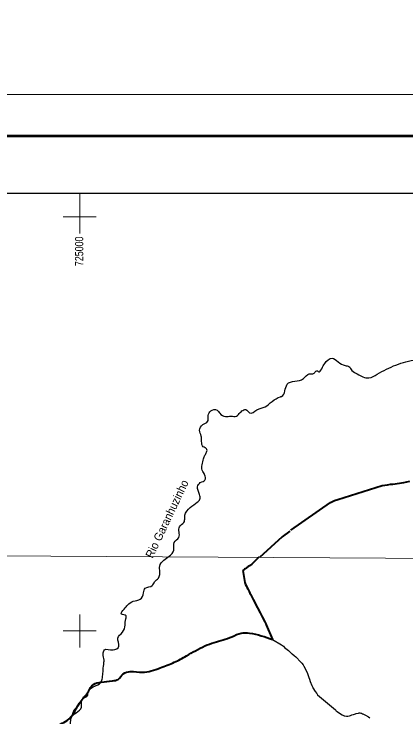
# Model space of a CAD drawing. Extents: x -1643653 to 4543381, y 1624270 to 13878484.
# Drawn here: x 721031 to 744711, y 8994810 to 9037250 of the extents above; entities that cross this region are included whole.
import ezdxf
from ezdxf.enums import TextEntityAlignment as Align

# ---------------------------------------------------------------- set-up
doc = ezdxf.new("R2010")
doc.units = 0
doc.header["$LTSCALE"] = 200
for name, color, linetype, lineweight in [('1', 7, 'Continuous', 13), ('12', 7, 'Continuous', 25), ('2', 7, 'Continuous', 13), ('24', 7, 'Continuous', 25), ('3', 7, 'Continuous', 13), ('60', 7, 'Continuous', 13)]:
    doc.layers.add(name, color=color, linetype=linetype, lineweight=lineweight)
doc.layers.add('47', color=7, linetype='Continuous')
doc.layers.add('49', color=7, linetype='Continuous')

msp = doc.modelspace()

# ---------------------------------------------------------------- linework, layer by layer
at = {"layer": '1'}
msp.add_lwpolyline([(565303.2, 9005146.6), (664889.8, 9004806.7), (719872.1, 9004543.9), (790635.8, 9004109)], dxfattribs=at)
at = {"layer": '12', "lineweight": 40}
for points in [[(737763.2, 9006091.3), (740145.2, 9007766.1), (740386.6, 9007881.1), (740593.4, 9007934.9), (743269.7, 9008776.1), (743593.1, 9008816.7), (743784.8, 9008865.2), (743921.5, 9008867.4), (744588.3, 9008974.1), (744936.7, 9009040.3)], [(737697.5, 9006029.8), (737233.9, 9005687.9), (735854.4, 9004438)], [(735829.3, 9004445.8), (735805.3, 9004427.9), (735501.2, 9004136.3), (735437.9, 9004065.2), (735394.9, 9004042.4), (735255.6, 9003938.7), (735181.5, 9003889.5), (735003.6, 9003759.6), (734958.1, 9003732.2), (734931.7, 9003710.7), (734863.6, 9003643.2)], [(734863.6, 9003643.2), (734966.3, 9002920.3), (735017.7, 9002813.4), (735081.8, 9002697.2), (735100.7, 9002652.4), (735162.3, 9002536.2), (735239.2, 9002377.5), (735287, 9002291.1), (735320.4, 9002217.1), (735387.7, 9002094.7), (735419.5, 9002023.7), (735481.6, 9001910.6), (735739, 9001401.5), (735894.2, 9001103.4), (735940.6, 9001021.8), (735954.2, 9000984.8), (736027.6, 9000853), (736181.2, 9000546.5), (736241.9, 9000437.3), (736274.1, 9000365.7), (736639.3, 8999483.6)]]:
    msp.add_lwpolyline(points, dxfattribs=at)
at = {"layer": '12'}
for points in [[(736639.3, 8999483.6), (737182.3, 8999171.4), (737305.6, 8999075.2), (737368.3, 8999010.5), (737617.6, 8998816.7), (737820.7, 8998624.8), (737830, 8998611.1), (737963.6, 8998515.8), (738060.6, 8998435.1), (738361.5, 8998115.8), (738415.1, 8998054.1), (738490.4, 8997950.7), (738544.1, 8997869.1), (738729.6, 8997535.2), (738759.4, 8997428.5), (738780.6, 8997374), (738837.5, 8997195.6), (738876.8, 8997097.3), (738925.2, 8996941.9), (739019.7, 8996715.6)], [(739019.7, 8996715.6), (739075, 8996583.3), (739088.2, 8996571.1), (739234.3, 8996349.6), (739333.4, 8996226.7), (739372.8, 8996152.6)], [(739372.8, 8996152.6), (740458, 8995241.5), (740466.3, 8995222.8), (740496, 8995185.3), (740559.4, 8995129), (740701.4, 8995034.2), (740855.7, 8994944.2), (740981.5, 8994881.9), (741021, 8994869.8), (741113.8, 8994857.8), (741200.2, 8994856.4), (741295.7, 8994872.3), (741351, 8994890.3), (741448.5, 8994929.3), (741549.3, 8994957.9), (741662.9, 8994998.6), (741709.5, 8995011.5), (741840.3, 8995037.7)], [(741840.3, 8995037.7), (741891.4, 8995047.9), (741927.5, 8995050), (741982.5, 8995042)], [(741982.5, 8995042), (742032.7, 8995034.7), (742086.2, 8995002.5), (742106, 8994992.9)], [(742106, 8994992.9), (742340.1, 8994878.9), (742375.6, 8994853.6), (742450.2, 8994818.9), (742538.4, 8994765.5)]]:
    msp.add_lwpolyline(points, dxfattribs=at)
at = {"layer": '12', "lineweight": 13}
msp.add_lwpolyline([(724956.8, 8995534.8), (724828.3, 8995398.3), (724684, 8995260.2), (724633.2, 8995178.1), (724587, 8995070.2), (724563.8, 8995026)], dxfattribs=at)
at = {"layer": '12', "lineweight": 40}
msp.add_spline([(707857.4, 8991316.5), (708816.1, 8991316.5), (709474.3, 8991230.6), (710161.1, 8990944.3), (710590.4, 8990700.9), (711248.6, 8990686.6), (711735.1, 8990915.7), (712264.5, 8990915.7), (712679.5, 8990529.1), (713459.3, 8990550.6), (714446.6, 8990851.2), (714875.8, 8990851.2), (716206.5, 8990378.8), (717666, 8990507.7), (718782.1, 8990722.4), (719468.9, 8990507.7), (719984, 8990550.6), (720456.2, 8990722.4), (720756.7, 8990722.4), (721529.3, 8991624.3), (722387.9, 8992569.1), (722731.3, 8993599.9), (723418.1, 8994201.1), (724233.7, 8994587.6), (725092.2, 8995790.2), (725521.5, 8996348.5), (725821.9, 8996777.9), (726294.1, 8996906.8), (726980.9, 8996992.7), (727324.3, 8997078.6), (727624.8, 8997422.2), (728054.1, 8997551), (728783.8, 8997508.1), (729857, 8997765.7), (730715.5, 8998109.3), (731445.2, 8998495.8), (732561.3, 8999097.1), (733119.3, 8999311.8), (734192.5, 8999655.4), (734750.5, 8999870.1), (735265.6, 8999870.1), (736639.3, 8999483.6)], degree=3, dxfattribs=at)
at = {"layer": '2'}
for p, q in [((725000, 9024000), (725000, 9026438.8)), ((724000, 9025000), (726000, 9025000)), ((725000, 8999000), (725000, 9001000)), ((724000, 9000000), (726000, 9000000))]:
    msp.add_line(p, q, dxfattribs=at)
at = {"layer": '24'}
for points in [[(732283.5, 9008972.5), (732567.2, 9009114.5), (732546.9, 9009438.9), (732405.1, 9009702.6), (732486.1, 9010392.1), (732567.2, 9010615.2), (732668.5, 9010797.7), (732668.5, 9011000.5), (732465.9, 9011122.2), (732364.5, 9011446.6), (732344.3, 9011771.1), (732242.9, 9012115.9), (732445.6, 9012460.6), (732729.3, 9012643.2), (732769.9, 9013008.2), (732911.7, 9013292.1), (733296.8, 9013332.7), (733459, 9013150.2), (733803.5, 9012947.4), (734148, 9012967.6), (734472.3, 9012967.6), (734695.2, 9013190.7), (734918.2, 9013353), (735039.8, 9013373.2), (735262.7, 9013170.4), (735708.6, 9013353), (736195, 9013535.5), (736620.6, 9013860), (737127.3, 9014143.9), (737188.1, 9014164.2), (737532.6, 9014894.2), (738525.7, 9015239), (738870.3, 9015522.9), (739133.7, 9015543.2), (739275.6, 9015685.2), (739376.9, 9015705.4), (739437.8, 9015644.6), (739620.2, 9015827.1), (739802.6, 9016151.6), (740248.4, 9016476.1), (740613.2, 9016253), (741038.8, 9016029.9), (741261.8, 9015969.1), (741444.2, 9015725.7), (741768.5, 9015522.9), (742113, 9015340.4), (742477.8, 9015279.6), (742964.2, 9015502.6), (743531.7, 9015806.8), (744707.2, 9016253), (745355.7, 9016374.7), (745902.9, 9016516.6), (746389.3, 9016922.2), (747058.2, 9017165.6), (747747.2, 9017368.4), (748294.5, 9017652.3), (748659.3, 9017774), (749287.5, 9017976.8), (749692.9, 9018301.3), (750078, 9018402.7), (750523.8, 9018585.2), (751212.9, 9018930), (751577.7, 9019457.2)], [(725879.1, 8984656.8), (725757.5, 8984879.9), (725656.1, 8984940.7), (725352.1, 8984798.8), (725169.7, 8984940.7), (724987.3, 8985062.4), (724642.8, 8984940.7), (724379.3, 8984940.7), (723832.1, 8985569.4), (723629.4, 8985893.9), (723366, 8986056.1), (723163.3, 8986461.7), (722575.5, 8986847.1), (722291.8, 8987070.1), (722312.1, 8987496), (722251.3, 8987800.2), (722028.3, 8988246.4), (722028.3, 8988469.4), (721886.5, 8988611.4), (721663.5, 8989037.3), (721501.4, 8989503.7), (721319, 8989787.6), (721237.9, 8989929.6), (721339.2, 8990274.4), (721481.1, 8990375.8), (721805.4, 8990517.7), (721987.8, 8990659.7), (722271.5, 8990659.7), (722494.5, 8990862.5), (722616.1, 8991146.4), (722737.7, 8991308.6), (722676.9, 8991572.3), (722676.9, 8991754.8), (722676.9, 8991998.2), (722757.9, 8992140.1), (723061.9, 8992302.4), (723183.6, 8992505.2), (723386.2, 8992870.2), (723588.9, 8993215), (723852.4, 8993356.9), (724176.6, 8993803.1), (724419.8, 8994188.4), (724480.7, 8994736), (724784.7, 8995060.4), (725108.9, 8995405.2), (725108.9, 8995770.2), (725352.1, 8996013.6), (725473.7, 8996094.7), (725494, 8996277.2), (725818.3, 8996622), (726284.4, 8996905.9), (726365.5, 8997169.6), (726406, 8997534.6), (726446.6, 8997980.8), (726466.8, 8998244.4), (726406, 8998609.4), (726487.1, 8998852.8), (727014, 8998852.8), (727358.6, 8999075.9), (727297.8, 8999562.6), (727581.5, 8999927.6), (727743.6, 9000353.5), (727784.2, 9000738.8), (727804.5, 9000921.3), (727520.7, 9001022.7), (727682.8, 9001326.9), (727905.8, 9001570.3), (728230.1, 9001793.4), (728655.7, 9001915.1), (728858.3, 9002300.4), (728959.7, 9002584.3), (729385.3, 9002746.5), (729527.2, 9002969.6), (729750.1, 9003192.7), (729831.2, 9003679.4), (729831.2, 9003922.8), (730074.4, 9004267.5), (730398.6, 9004510.9), (730682.4, 9004875.9), (730702.6, 9005342.4), (730986.4, 9005646.6), (731026.9, 9006295.5), (731290.4, 9006559.2), (731351.2, 9006822.8), (731351.2, 9006985.1), (731675.5, 9007451.5), (732101.1, 9007776), (732263.2, 9007958.5), (732242.9, 9008242.4), (732121.3, 9008708.8), (732283.5, 9008972.5)], [(733215.8, 8989848.5), (733722.5, 8989807.9), (733844.1, 8989807.9), (733965.7, 8989889), (734168.3, 8989909.3), (734431.8, 8989970.2), (734634.5, 8989868.8), (734898, 8989524), (735100.6, 8989361.8), (735404.6, 8989402.3), (735668.1, 8989280.6), (735911.3, 8989037.3), (735931.6, 8988895.3), (736073.4, 8988935.9), (736276.1, 8989017), (736499, 8988854.8), (736478.8, 8988510), (736600.4, 8988408.6), (736478.8, 8988307.2), (736418, 8988226.1), (736600.4, 8988084.1), (736823.3, 8987556.8), (736985.5, 8987394.6), (737046.2, 8987333.8), (737269.2, 8987374.3), (737431.3, 8987475.7), (737897.5, 8987658.2), (738181.2, 8987861), (738465, 8988043.6), (738647.3, 8988043.6), (738687.9, 8988286.9), (738991.9, 8988510), (739275.6, 8988570.8), (739579.6, 8988530.3), (739579.6, 8988895.3), (739741.8, 8989260.4), (740025.5, 8989645.7), (740309.2, 8989828.2), (740633.5, 8989787.6), (740876.7, 8989868.8), (741018.6, 8989909.3), (741180.7, 8990254.1), (741322.6, 8990538), (741565.8, 8990740.8), (741930.6, 8990538), (742295.4, 8990923.3), (742396.8, 8991045), (742599.4, 8991045), (742862.9, 8991389.8), (743166.9, 8991795.3), (743450.7, 8991977.9), (743754.7, 8992424), (743957.3, 8992748.5), (744200.5, 8992829.6), (744322.1, 8992748.5), (744403.2, 8992931), (744261.3, 8993194.7), (744261.3, 8993539.4), (744464, 8993681.4), (744768, 8993803.1), (744950.4, 8994127.6), (745173.3, 8994289.8), (745416.6, 8994289.8), (745781.4, 8994127.6), (746125.9, 8994066.7), (746429.9, 8994269.5), (746571.8, 8994188.4), (746693.4, 8994370.9), (747200.1, 8994715.7), (747341.9, 8995080.7), (747281.1, 8995283.5), (747524.3, 8995405.2), (747585.1, 8995466), (747483.8, 8995587.7), (747463.5, 8995831.1), (747585.1, 8995912.2), (747585.1, 8996115), (747666.2, 8996358.3), (747868.9, 8996561.1), (747970.2, 8996642.3), (747949.9, 8997047.9), (748152.6, 8997068.1), (748152.6, 8997291.2), (748456.6, 8997656.3), (748720.1, 8997656.3), (748882.2, 8997737.4), (748882.2, 8998102.4), (749125.4, 8998264.7), (749307.8, 8998264.7), (749368.6, 8998264.7), (749307.8, 8998508)]]:
    msp.add_spline(points, degree=3, dxfattribs=at)
at = {"layer": '3'}
msp.add_lwpolyline([(842807.3, 9032387.8), (842807.3, 8883887.8), (553961.7, 8883887.8), (553961.7, 9032387.8)], close=True, dxfattribs=at)
msp.add_lwpolyline([(842807.3, 9032387.8), (842807.3, 8883887.8), (553961.7, 8883887.8), (553961.7, 9032387.8)], close=True, dxfattribs=at)
at = {"layer": '3', "lineweight": 53}
msp.add_lwpolyline([(840307.3, 9029887.8), (840307.3, 8886387.8), (560211.7, 8886387.8), (560211.7, 9029887.8)], close=True, dxfattribs=at)
msp.add_lwpolyline([(840307.3, 9029887.8), (840307.3, 8886387.8), (560211.7, 8886387.8), (560211.7, 9029887.8)], close=True, dxfattribs=at)
at = {"layer": '3', "lineweight": 25}
msp.add_lwpolyline([(563033.9, 9026438.8), (793061.1, 9026438.8), (793495.6, 8889836.8), (563468.3, 8889836.8)], close=True, dxfattribs=at)
at = {"layer": '60', "lineweight": 25}
msp.add_spline([(814781, 9009175.5), (814787.2, 9009173.4), (814796.9, 9009173.4), (814799.4, 9009172.4), (814805.1, 9009174.5), (814805.6, 9009176.5), (814811.7, 9009179.5), (814811.7, 9009179.5), (814801.5, 9009181), (814790.7, 9009181.5), (814784.1, 9009183.1), (814777.4, 9009185.1), (814778.4, 9009175.5)], degree=3, dxfattribs=at)

# ---------------------------------------------------------------- texts
at = {"layer": '47', "width": 0.8}
msp.add_text('725000', height=500, rotation=90, dxfattribs=at).set_placement((725213.9, 9022925.4), align=Align.CENTER)
at = {"layer": '49', "width": 0.95}
msp.add_text('Rio Garanhuzinho', height=500, rotation=64.578, dxfattribs=at).set_placement((730498.6, 9006664), align=Align.CENTER)

doc.saveas('drawing.dxf')
